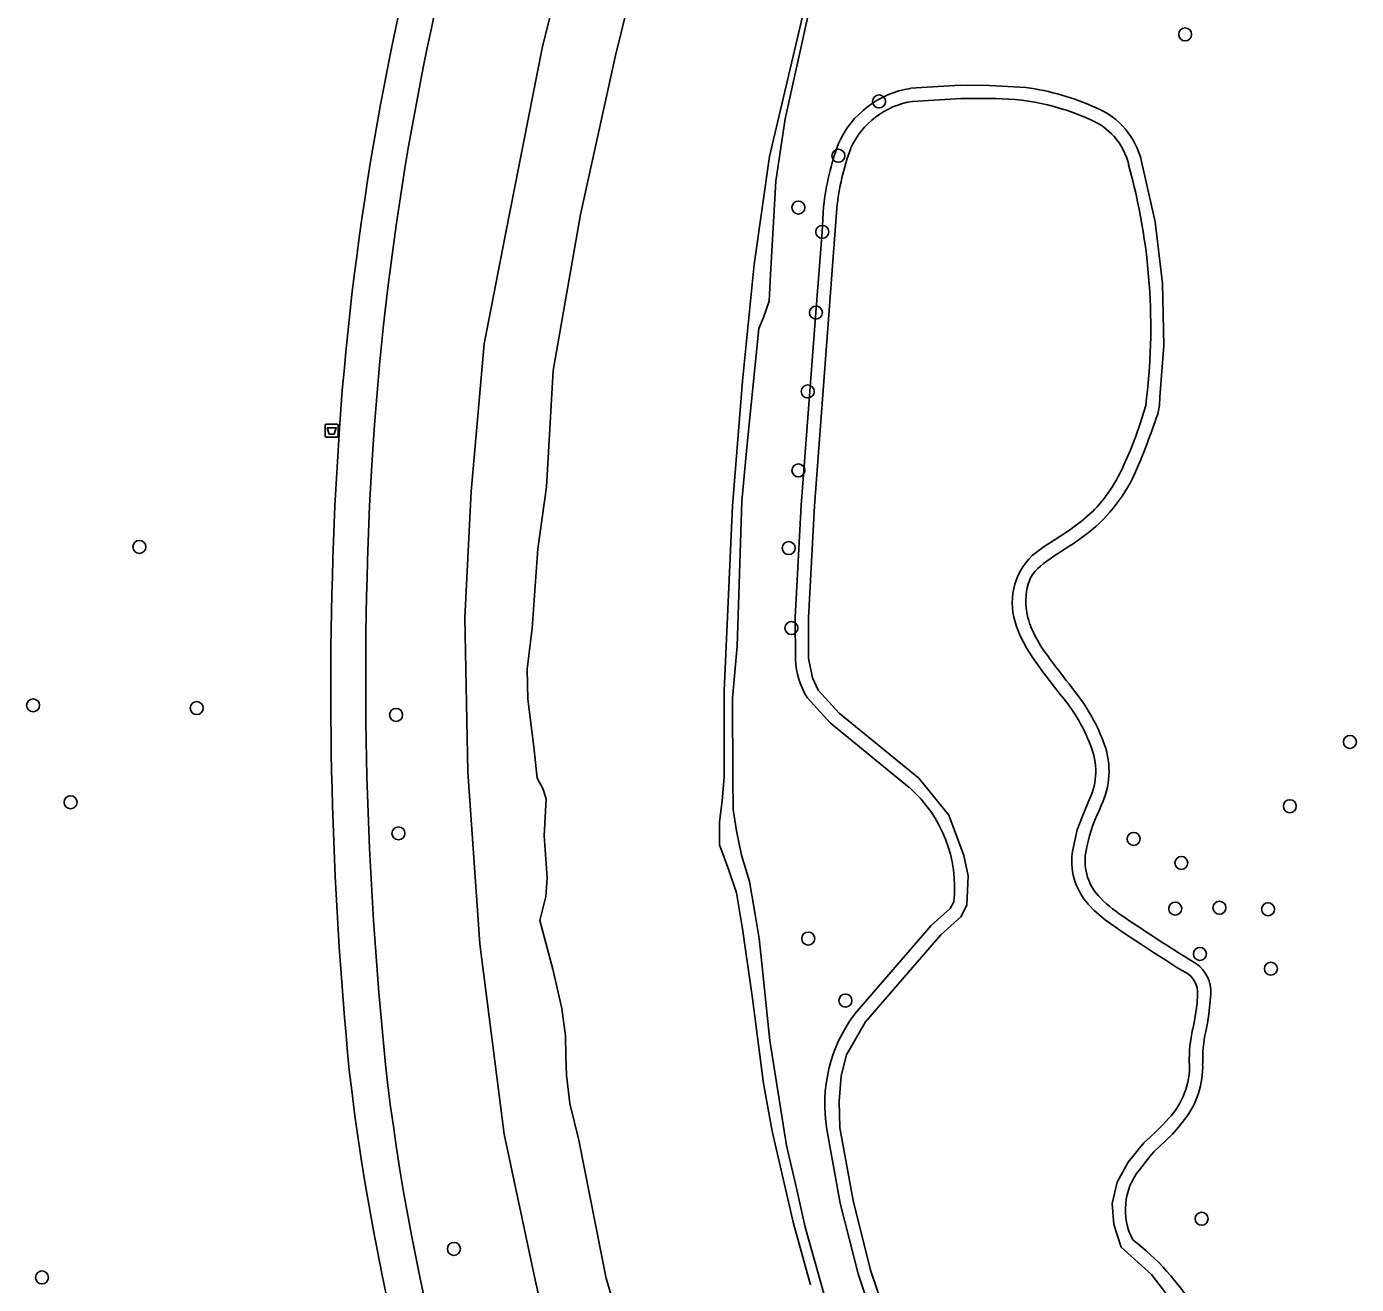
# Model space of a CAD drawing. Extents: x 161477 to 163040, y 383680 to 384871.
# Drawn here: x 161582.7 to 161682.8, y 384191.4 to 384286.1 of the extents above; entities that cross this region are included whole.
import ezdxf

# ---------------------------------------------------------------- set-up
doc = ezdxf.new("R2010")
doc.units = 0
for name, color, linetype in [('IMGEO_Afvalbak', 7, 'Continuous'), ('IMGEO_Boom', 7, 'Continuous'), ('IMGEO_Groenvoorziening', 7, 'Continuous'), ('IMGEO_Meer_plas_ven_vijver', 7, 'Continuous'), ('IMGEO_Oever', 7, 'Continuous'), ('IMGEO_Voetpad_open', 7, 'Continuous'), ('IMGEO_Waterloop', 7, 'Continuous')]:
    doc.layers.add(name, color=color, linetype=linetype)

msp = doc.modelspace()

# ---------------------------------------------------------------- linework, layer by layer
at = {"layer": 'IMGEO_Afvalbak'}
for p, q in [((161605.3, 384256.17), (161606.08, 384256.17)), ((161606.08, 384256.17), (161605.3, 384256.17)), ((161605.2, 384255.27), (161605.2, 384256.07)), ((161605.2, 384256.07), (161605.2, 384255.27)), ((161606.08, 384255.17), (161605.3, 384255.17)), ((161605.3, 384255.17), (161606.08, 384255.17)), ((161606.18, 384256.07), (161606.18, 384255.27)), ((161606.18, 384255.27), (161606.18, 384256.07))]:
    msp.add_line(p, q, dxfattribs=at)
msp.add_lwpolyline([(161605.34, 384255.88), (161606.04, 384255.88), (161605.89, 384255.41), (161605.49, 384255.41), (161605.34, 384255.88)], dxfattribs=at)
for centre, start, end in [((161605.3, 384256.07), 90, 180), ((161605.3, 384256.07), 90, 180), ((161606.08, 384256.07), 0, 90), ((161606.08, 384256.07), 360, 90), ((161605.3, 384255.27), 180, 270), ((161605.3, 384255.27), 180, 270), ((161606.08, 384255.27), 270, 0), ((161606.08, 384255.27), 270, 0)]:
    msp.add_arc(centre, 0.1, start, end, dxfattribs=at)
at = {"layer": 'IMGEO_Boom'}
for centre in [(161669.95, 384285.51), (161646.9, 384280.46), (161643.84, 384276.37), (161640.83, 384272.47), (161642.63, 384270.64), (161642.15, 384264.56), (161641.53, 384258.62), (161640.83, 384252.68), (161591.21, 384246.92), (161640.1, 384246.83), (161640.3, 384240.81), (161583.21, 384234.99), (161595.53, 384234.78), (161610.54, 384234.27), (161682.35, 384232.23), (161586.03, 384227.69), (161677.83, 384227.39), (161610.72, 384225.35), (161666.07, 384224.93), (161669.66, 384223.12), (161669.2, 384219.68), (161672.53, 384219.75), (161676.19, 384219.63), (161641.57, 384217.43), (161671.06, 384216.27), (161676.4, 384215.16), (161644.37, 384212.76), (161671.19, 384196.33), (161614.89, 384194.06), (161583.88, 384191.91)]:
    msp.add_circle(centre, 0.489, dxfattribs=at)
at = {"layer": 'IMGEO_Groenvoorziening'}
for points in [[(161622.91, 384183.28), (161621.02, 384191.72), (161618.67, 384202.7), (161616.84, 384217.03), (161615.95, 384229.99), (161615.71, 384241.58), (161616.19, 384251.09), (161617.17, 384262.2), (161618.77, 384270.47), (161621.55, 384284.48), (161625.18, 384299.11), (161626.98, 384305.43), (161629.89, 384315.99), (161631.87, 384321.4), (161633.91, 384324.35), (161634.96, 384325.88), (161638.35, 384333), (161642.67, 384340.32), (161648.37, 384349.37), (161653.88, 384357.48)], [(161641.58, 384287.08), (161639.84, 384279.15), (161639.13, 384274.46), (161638.74, 384267.43), (161638.62, 384265.43), (161638.2, 384264.18), (161637.85, 384263.36), (161636.96, 384254.41), (161636.56, 384250.37), (161636.21, 384239.44), (161635.88, 384235.54), (161635.89, 384229.5), (161635.92, 384227.14), (161636.16, 384225.53), (161636.55, 384223.7), (161637.16, 384221.72), (161637.61, 384219.09), (161637.87, 384217.42), (161638.07, 384215.55), (161638.28, 384213.61), (161638.47, 384211.65), (161638.67, 384209.74), (161639.93, 384201.85), (161640.69, 384198.63), (161641.34, 384195.7), (161642.79, 384190.53)], [(161649.28, 384281.45), (161653.04, 384281.68), (161655.22, 384281.67), (161657.95, 384281.52)], [(161666.67, 384275.94), (161667.69, 384271.39)], [(161640.6, 384238.45), (161640.58, 384241.61), (161641.05, 384250.07), (161642.15, 384264.56), (161642.63, 384270.64), (161642.72, 384272.54)], [(161667.69, 384271.39), (161668.25, 384266.76), (161668.35, 384262.09), (161668.04, 384258.19), (161668.02, 384257.6), (161667.88, 384256.91), (161667.77, 384256.6), (161667.66, 384256.28), (161667.55, 384255.97), (161667.43, 384255.65), (161667.32, 384255.33), (161667.2, 384255.01), (161667.08, 384254.7), (161666.96, 384254.38), (161666.84, 384254.06), (161666.71, 384253.74), (161666.58, 384253.42), (161666.44, 384253.11)], [(161605.94, 384250), (161606.27, 384255.83)], [(161608.71, 384253.1), (161608.55, 384250)], [(161662.93, 384248.21), (161662.65, 384247.98), (161662.37, 384247.77), (161662.08, 384247.56), (161661.8, 384247.36), (161661.51, 384247.16), (161661.22, 384246.97), (161660.92, 384246.78), (161660.63, 384246.59), (161660.34, 384246.4), (161660.06, 384246.22), (161659.79, 384246.03), (161659.53, 384245.85), (161659.28, 384245.67), (161659.06, 384245.48)], [(161659.23, 384239.23), (161659.41, 384238.97), (161659.6, 384238.71), (161659.79, 384238.45), (161659.98, 384238.18), (161660.18, 384237.92), (161660.38, 384237.66), (161660.58, 384237.4), (161660.79, 384237.14), (161661, 384236.87), (161661.21, 384236.6), (161661.42, 384236.34), (161661.62, 384236.06)], [(161649.18, 384228.79), (161643.21, 384233.68), (161641.48, 384235.57)], [(161663.62, 384227.44), (161663.49, 384227.13)], [(161645.07, 384211.75), (161650.83, 384218.41), (161652.26, 384219.69), (161652.53, 384220.2)], [(161663.6, 384220.46), (161663.81, 384220.25), (161664.03, 384220.05), (161664.25, 384219.86), (161664.49, 384219.67), (161664.74, 384219.48), (161664.99, 384219.29), (161665.25, 384219.11), (161665.52, 384218.93), (161665.79, 384218.74), (161666.07, 384218.56), (161666.34, 384218.38), (161666.62, 384218.2), (161666.9, 384218.01), (161667.17, 384217.83), (161667.45, 384217.65), (161667.73, 384217.47), (161668, 384217.29), (161668.28, 384217.11), (161668.56, 384216.94), (161668.83, 384216.76), (161669.11, 384216.58), (161669.37, 384216.41), (161669.62, 384216.25), (161669.71, 384216.19), (161669.87, 384216.09), (161670.23, 384215.88), (161670.8, 384215.53)], [(161671.89, 384213.27), (161671.74, 384211.73), (161671.62, 384211.06), (161671.5, 384210.42)], [(161669.91, 384203.8), (161669.46, 384203.23), (161668.99, 384202.71), (161668.5, 384202.22), (161668, 384201.75), (161667.67, 384201.45), (161667.59, 384201.37), (161667.29, 384201.02), (161666.5, 384200.02)], [(161650.8, 384180.86), (161649.48, 384182.59), (161647.83, 384185.59), (161646.74, 384187.95), (161645.32, 384192.19), (161643.97, 384197.5), (161642.97, 384203.06)]]:
    msp.add_lwpolyline(points, dxfattribs=at)
for centre, radius, start, end in [((161828.71, 384239.94), 223.01, 164.0189, 175.9139), ((161829.3, 384239.76), 220.99, 164.0128, 176.5386), ((161650.39, 384274.35), 7.18, 98.8887, 155.7427), ((161655.5, 384263.07), 18.6, 65.3451, 82.4338), ((161661, 384274.62), 5.82, 13.1746, 67.1556), ((161663.06, 384270.27), 20.46, 159.9043, 173.6468), ((161655.04, 384257.56), 12.24, 310.1461, 338.6614), ((161901.65, 384236.24), 296.03, 177.3355, 185.5686), ((161890.48, 384237.01), 282.23, 177.3615, 186.1858), ((161660.76, 384243.3), 2.76, 127.9022, 174.5336), ((161663.29, 384242.86), 5.33, 172.3338, 199.5239), ((161666.09, 384244), 8.35, 200.544, 214.8525), ((161646.77, 384238.76), 6.17, 182.8627, 211.1078), ((161651.03, 384227.51), 13.61, 19.3364, 38.9027), ((161658.38, 384230.03), 5.84, 333.7199, 19.9024), ((161642.6, 384221.28), 9.99, 353.7789, 48.7626), ((161675.06, 384221.66), 12.8, 154.6923, 169.8546), ((161666.28, 384223.26), 3.87, 170.1962, 226.2758), ((161669.19, 384213.37), 2.7, 357.8656, 53.3276), ((161654.18, 384204.94), 11.37, 143.2266, 189.5397), ((161681.53, 384208.25), 10.26, 167.8012, 181.3159), ((161786.08, 384228.39), 180.28, 186.6504, 204.1737), ((161664.74, 384207.79), 6.53, 322.3086, 1.9824), ((161791.94, 384229.3), 183.46, 187.1099, 203.7219), ((161670.32, 384197), 4.87, 141.6428, 207.5001), ((161654.78, 384180.04), 18.5, 30.8475, 52.6535)]:
    msp.add_arc(centre, radius, start, end, dxfattribs=at)
at = {"layer": 'IMGEO_Meer_plas_ven_vijver'}
for points in [[(161655.19, 384280.67), (161653.07, 384280.68), (161649.43, 384280.46)], [(161643.72, 384272.42), (161642.05, 384250), (161641.58, 384241.58), (161641.6, 384238.55), (161641.88, 384237.07), (161642.32, 384236.13), (161643.9, 384234.4), (161649.89, 384229.5), (161652.16, 384226.72), (161653.29, 384223.69), (161653.61, 384222.16), (161653.52, 384219.93), (161653.05, 384219.07), (161651.55, 384217.7), (161645.89, 384211.17), (161644.46, 384208.68), (161644.04, 384207.09), (161643.89, 384205.19), (161643.96, 384203.17), (161644.95, 384197.71), (161646.27, 384192.47), (161647.67, 384188.32)], [(161665.36, 384253.15), (161665.8, 384254.16), (161666.2, 384255.17), (161666.57, 384256.2), (161666.99, 384257.57)], [(161658.44, 384246.27), (161659.34, 384246.94), (161660.08, 384247.42), (161661.23, 384248.18), (161661.68, 384248.51), (161662.12, 384248.84), (161662.94, 384249.55)], [(161660.65, 384235.69), (161659.97, 384236.56), (161659.73, 384236.87), (161659.29, 384237.43), (161658.42, 384238.65), (161658.04, 384239.26), (161657.53, 384240.23), (161657.26, 384240.92)], [(161661.48, 384224.12), (161661.83, 384225.61), (161662.21, 384226.64), (161662.56, 384227.49), (161662.64, 384227.69)], [(161670, 384214.88), (161669.41, 384215.2), (161668.49, 384215.79), (161667.57, 384216.38), (161666.65, 384216.98), (161665.74, 384217.58), (161665.28, 384217.89), (161663.93, 384218.84), (161663.1, 384219.54), (161662.65, 384220.02)], [(161670.52, 384210.61), (161670.64, 384211.24), (161670.76, 384211.89), (161670.85, 384212.55), (161670.88, 384213.23)], [(161669.62, 384189.25), (161667.42, 384192.14), (161665.14, 384194.18), (161664.58, 384195.89), (161664.46, 384197.47), (161664.84, 384199.09), (161665.67, 384200.58), (161666.84, 384202.04), (161667.32, 384202.48), (161667.8, 384202.93), (161668.26, 384203.4), (161668.7, 384203.88)]]:
    msp.add_lwpolyline(points, dxfattribs=at)
for centre, radius, start, end in [((161650.38, 384274.37), 6.17, 98.8921, 155.5876), ((161655.49, 384263.04), 17.64, 65.3246, 90.9824), ((161660.98, 384274.6), 4.84, 41.7001, 67.2495), ((161660.98, 384274.6), 4.84, 12.8896, 41.7081), ((161662.84, 384270.31), 19.24, 159.9266, 173.7159), ((161621.63, 384263.45), 45.73, 352.6168, 15.518), ((161654.87, 384257.57), 11.38, 315.1458, 337.1447), ((161661.89, 384242.71), 4.96, 134.0943, 201.1183), ((161650.52, 384227.26), 13.18, 19.7342, 39.7338), ((161658.26, 384230.02), 4.96, 331.933, 19.9059), ((161666.26, 384223.26), 4.85, 169.7759, 221.9305), ((161669.05, 384213.31), 1.84, 357.3497, 58.6766), ((161681.36, 384208.27), 11.1, 167.8543, 181.1892), ((161664.53, 384207.83), 5.75, 316.5469, 2.1029)]:
    msp.add_arc(centre, radius, start, end, dxfattribs=at)
at = {"layer": 'IMGEO_Oever'}
for points in [[(161625.18, 384299.11), (161621.55, 384284.48), (161618.77, 384270.47), (161617.17, 384262.2), (161616.19, 384251.09), (161615.71, 384241.58), (161615.95, 384229.99), (161616.84, 384217.03), (161618.67, 384202.7), (161621.02, 384191.72), (161622.91, 384183.28)], [(161629.34, 384181.9), (161626.35, 384191.84), (161624.3, 384202.24), (161623.63, 384205), (161623.37, 384207.13), (161623.31, 384208.59), (161623.3, 384210.11), (161623.01, 384212.16), (161622.35, 384215.13), (161621.36, 384218.78), (161621.82, 384220.6), (161621.92, 384222.01), (161621.7, 384225.16), (161621.83, 384227.95), (161621.6, 384228.72), (161621.15, 384229.51), (161620.92, 384231.86), (161620.47, 384235.46), (161620.4, 384237.7), (161620.78, 384240.81), (161621.22, 384246.77), (161621.87, 384251.45), (161622.36, 384260.19), (161624.42, 384271.94), (161627.05, 384283.91), (161629.54, 384294.04)], [(161642.09, 384290.93), (161638.65, 384276.32), (161637.5, 384268.19), (161636.62, 384259.41), (161635.88, 384250), (161635.25, 384236.07), (161635.25, 384229.57), (161635.1, 384227.81), (161634.88, 384226.22), (161634.89, 384224.48), (161635.6, 384222.57), (161636.17, 384220.88), (161636.62, 384218.17), (161637.38, 384212.92), (161638.2, 384206.52), (161638.86, 384202.92), (161640.45, 384195.97), (161641.75, 384191.36)], [(161642.79, 384190.53), (161641.34, 384195.7), (161640.69, 384198.63), (161639.93, 384201.85), (161638.67, 384209.74), (161638.47, 384211.65), (161638.28, 384213.61), (161638.07, 384215.55), (161637.87, 384217.42), (161637.61, 384219.09), (161637.16, 384221.72), (161636.55, 384223.7), (161636.16, 384225.53), (161635.92, 384227.14), (161635.89, 384229.5), (161635.88, 384235.54), (161636.21, 384239.44), (161636.56, 384250.37), (161636.96, 384254.41), (161637.85, 384263.36), (161638.2, 384264.18), (161638.62, 384265.43), (161638.74, 384267.43), (161639.13, 384274.46), (161639.84, 384279.15), (161641.58, 384287.08)], [(161657.95, 384281.52), (161655.22, 384281.67), (161653.04, 384281.68), (161649.28, 384281.45)], [(161649.43, 384280.46), (161653.07, 384280.68), (161655.19, 384280.67)], [(161666.44, 384253.11), (161666.58, 384253.42), (161666.71, 384253.74), (161666.84, 384254.06), (161666.96, 384254.38), (161667.08, 384254.7), (161667.2, 384255.01), (161667.32, 384255.33), (161667.43, 384255.65), (161667.55, 384255.97), (161667.66, 384256.28), (161667.77, 384256.6), (161667.88, 384256.91), (161668.02, 384257.6), (161668.04, 384258.19), (161668.35, 384262.09), (161668.25, 384266.76), (161667.69, 384271.39), (161666.67, 384275.94)], [(161642.72, 384272.54), (161642.63, 384270.64), (161642.15, 384264.56), (161641.05, 384250.07), (161640.58, 384241.61), (161640.6, 384238.45)], [(161643.9, 384234.4), (161642.32, 384236.13), (161641.88, 384237.07), (161641.6, 384238.55), (161641.58, 384241.58), (161642.05, 384250), (161643.72, 384272.42)], [(161666.99, 384257.57), (161666.57, 384256.2), (161666.2, 384255.17), (161665.8, 384254.16), (161665.36, 384253.15)], [(161662.94, 384249.55), (161662.12, 384248.84), (161661.68, 384248.51), (161661.23, 384248.18), (161660.08, 384247.42), (161659.34, 384246.94), (161658.44, 384246.27)], [(161659.06, 384245.48), (161659.28, 384245.67), (161659.53, 384245.85), (161659.79, 384246.03), (161660.06, 384246.22), (161660.34, 384246.4), (161660.63, 384246.59), (161660.92, 384246.78), (161661.22, 384246.97), (161661.51, 384247.16), (161661.8, 384247.36), (161662.08, 384247.56), (161662.37, 384247.77), (161662.65, 384247.98), (161662.93, 384248.21)], [(161657.26, 384240.92), (161657.53, 384240.23), (161658.04, 384239.26), (161658.42, 384238.65), (161659.29, 384237.43), (161659.73, 384236.87), (161659.97, 384236.56), (161660.65, 384235.69)], [(161661.62, 384236.06), (161661.42, 384236.34), (161661.21, 384236.6), (161661, 384236.87), (161660.79, 384237.14), (161660.58, 384237.4), (161660.38, 384237.66), (161660.18, 384237.92), (161659.98, 384238.18), (161659.79, 384238.45), (161659.6, 384238.71), (161659.41, 384238.97), (161659.23, 384239.23)], [(161641.48, 384235.57), (161643.21, 384233.68), (161649.18, 384228.79)], [(161647.67, 384188.32), (161646.27, 384192.47), (161644.95, 384197.71), (161643.96, 384203.17), (161643.89, 384205.19), (161644.04, 384207.09), (161644.46, 384208.68), (161645.89, 384211.17), (161651.55, 384217.7), (161653.05, 384219.07), (161653.52, 384219.93), (161653.61, 384222.16), (161653.29, 384223.69), (161652.16, 384226.72), (161649.89, 384229.5), (161643.9, 384234.4)], [(161662.64, 384227.69), (161662.56, 384227.49), (161662.21, 384226.64), (161661.83, 384225.61), (161661.48, 384224.12)], [(161663.49, 384227.13), (161663.62, 384227.44)], [(161652.53, 384220.2), (161652.26, 384219.69), (161650.83, 384218.41), (161645.07, 384211.75)], [(161669.87, 384216.09), (161669.71, 384216.19), (161669.62, 384216.25), (161669.37, 384216.41), (161669.11, 384216.58), (161668.83, 384216.76), (161668.56, 384216.94), (161668.28, 384217.11), (161668, 384217.29), (161667.73, 384217.47), (161667.45, 384217.65), (161667.17, 384217.83), (161666.9, 384218.01), (161666.62, 384218.2), (161666.34, 384218.38), (161666.07, 384218.56), (161665.79, 384218.74), (161665.52, 384218.93), (161665.25, 384219.11), (161664.99, 384219.29), (161664.74, 384219.48), (161664.49, 384219.67), (161664.25, 384219.86), (161664.03, 384220.05), (161663.81, 384220.25), (161663.6, 384220.46)], [(161662.65, 384220.02), (161663.1, 384219.54), (161663.93, 384218.84), (161665.28, 384217.89), (161665.74, 384217.58), (161666.65, 384216.98), (161667.57, 384216.38), (161668.49, 384215.79), (161669.41, 384215.2), (161670, 384214.88)], [(161670.8, 384215.53), (161670.23, 384215.88), (161669.87, 384216.09)], [(161670.88, 384213.23), (161670.85, 384212.55), (161670.76, 384211.89), (161670.64, 384211.24), (161670.52, 384210.61)], [(161671.5, 384210.42), (161671.62, 384211.06), (161671.74, 384211.73), (161671.89, 384213.27)], [(161668.7, 384203.88), (161668.26, 384203.4), (161667.8, 384202.93), (161667.32, 384202.48), (161666.84, 384202.04), (161665.67, 384200.58), (161664.84, 384199.09), (161664.46, 384197.47), (161664.58, 384195.89), (161665.14, 384194.18), (161667.42, 384192.14), (161669.62, 384189.25)], [(161666.5, 384200.02), (161667.29, 384201.02), (161667.59, 384201.37), (161667.67, 384201.45), (161668, 384201.75), (161668.5, 384202.22), (161668.99, 384202.71), (161669.46, 384203.23), (161669.91, 384203.8)], [(161642.97, 384203.06), (161643.97, 384197.5), (161645.32, 384192.19), (161646.74, 384187.95), (161647.83, 384185.59), (161649.48, 384182.59), (161650.8, 384180.86)]]:
    msp.add_lwpolyline(points, dxfattribs=at)
for centre, radius, start, end in [((161650.39, 384274.35), 7.18, 98.8887, 155.7427), ((161655.5, 384263.07), 18.6, 65.3451, 82.4338), ((161650.38, 384274.37), 6.17, 98.8921, 155.5876), ((161655.49, 384263.04), 17.64, 65.3246, 90.9824), ((161661, 384274.62), 5.82, 13.1746, 67.1556), ((161660.98, 384274.6), 4.84, 41.7001, 67.2495), ((161663.06, 384270.27), 20.46, 159.9043, 173.6468), ((161660.98, 384274.6), 4.84, 12.8896, 41.7081), ((161662.84, 384270.31), 19.24, 159.9266, 173.7159), ((161621.63, 384263.45), 45.73, 352.6168, 15.518), ((161654.87, 384257.57), 11.38, 315.1458, 337.1447), ((161655.04, 384257.56), 12.24, 310.1461, 338.6614), ((161661.89, 384242.71), 4.96, 134.0943, 201.1183), ((161660.76, 384243.3), 2.76, 127.9022, 174.5336), ((161663.29, 384242.86), 5.33, 172.3338, 199.5239), ((161666.09, 384244), 8.35, 200.544, 214.8525), ((161646.77, 384238.76), 6.17, 182.8627, 211.1078), ((161650.52, 384227.26), 13.18, 19.7342, 39.7338), ((161651.03, 384227.51), 13.61, 19.3364, 38.9027), ((161658.26, 384230.02), 4.96, 331.933, 19.9059), ((161658.38, 384230.03), 5.84, 333.7199, 19.9024), ((161642.6, 384221.28), 9.99, 353.7789, 48.7626), ((161675.06, 384221.66), 12.8, 154.6923, 169.8546), ((161666.26, 384223.26), 4.85, 169.7759, 221.9305), ((161666.28, 384223.26), 3.87, 170.1962, 226.2758), ((161669.19, 384213.37), 2.7, 357.8656, 53.3276), ((161669.05, 384213.31), 1.84, 357.3497, 58.6766), ((161654.18, 384204.94), 11.37, 143.2266, 189.5397), ((161681.36, 384208.27), 11.1, 167.8543, 181.1892), ((161681.53, 384208.25), 10.26, 167.8012, 181.3159), ((161664.53, 384207.83), 5.75, 316.5469, 2.1029), ((161664.74, 384207.79), 6.53, 322.3086, 1.9824), ((161670.32, 384197), 4.87, 141.6428, 207.5001), ((161654.78, 384180.04), 18.5, 30.8475, 52.6535)]:
    msp.add_arc(centre, radius, start, end, dxfattribs=at)
at = {"layer": 'IMGEO_Voetpad_open'}
for points in [[(161606.27, 384255.83), (161605.94, 384250)], [(161608.55, 384250), (161608.71, 384253.1)]]:
    msp.add_lwpolyline(points, dxfattribs=at)
for centre, radius, start, end in [((161828.71, 384239.94), 223.01, 164.0189, 175.9139), ((161829.3, 384239.76), 220.99, 164.0128, 176.5386), ((161901.65, 384236.24), 296.03, 177.3355, 185.5686), ((161890.48, 384237.01), 282.23, 177.3615, 186.1858), ((161786.08, 384228.39), 180.28, 186.6504, 204.1737), ((161791.94, 384229.3), 183.46, 187.1099, 203.7219)]:
    msp.add_arc(centre, radius, start, end, dxfattribs=at)
at = {"layer": 'IMGEO_Waterloop'}
for points in [[(161629.54, 384294.04), (161627.05, 384283.91), (161624.42, 384271.94), (161622.36, 384260.19), (161621.87, 384251.45), (161621.22, 384246.77), (161620.78, 384240.81), (161620.4, 384237.7), (161620.47, 384235.46), (161620.92, 384231.86), (161621.15, 384229.51), (161621.6, 384228.72), (161621.83, 384227.95), (161621.7, 384225.16), (161621.92, 384222.01), (161621.82, 384220.6), (161621.36, 384218.78), (161622.35, 384215.13), (161623.01, 384212.16), (161623.3, 384210.11), (161623.31, 384208.59), (161623.37, 384207.13), (161623.63, 384205), (161624.3, 384202.24), (161626.35, 384191.84), (161629.34, 384181.9)], [(161641.75, 384191.36), (161640.45, 384195.97), (161638.86, 384202.92), (161638.2, 384206.52), (161637.38, 384212.92), (161636.62, 384218.17), (161636.17, 384220.88), (161635.6, 384222.57), (161634.89, 384224.48), (161634.88, 384226.22), (161635.1, 384227.81), (161635.25, 384229.57), (161635.25, 384236.07), (161635.88, 384250), (161636.62, 384259.41), (161637.5, 384268.19), (161638.65, 384276.32), (161642.09, 384290.93)]]:
    msp.add_lwpolyline(points, dxfattribs=at)

doc.saveas('drawing.dxf')
